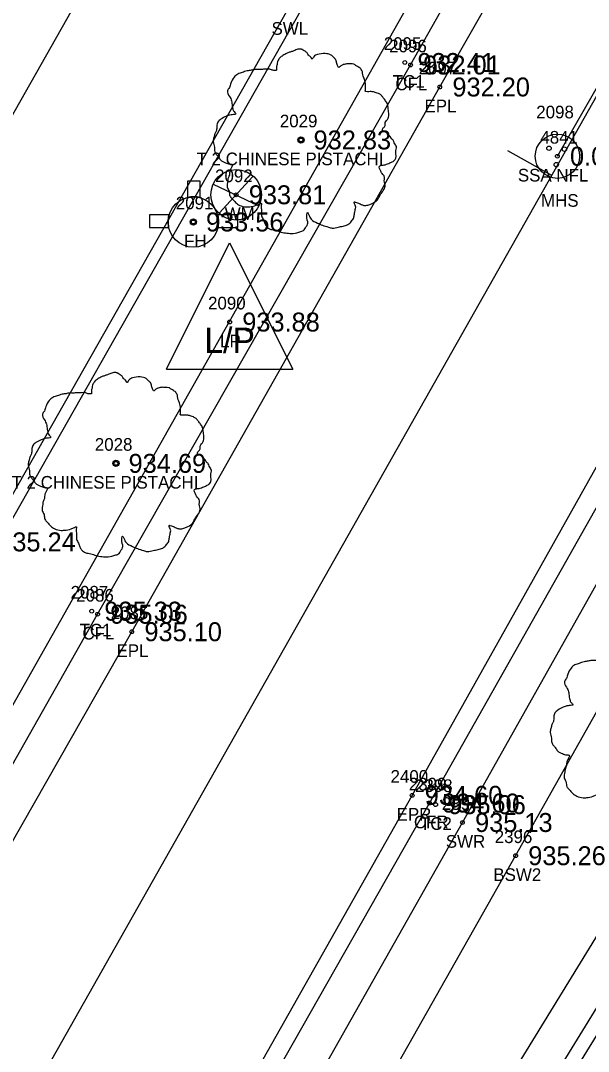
# Model space of a CAD drawing. Extents: x 1575382 to 1578175, y 1099175 to 1101955.
# Drawn here: x 1576681 to 1576726, y 1100044.8 to 1100126.4 of the extents above; entities that cross this region are included whole.
import ezdxf

# ---------------------------------------------------------------- set-up
doc = ezdxf.new("R2010")
doc.units = 0
for name, color, linetype in [('RD_EX_Conc', 7, 'Continuous'), ('RD_EX_Conc_txCode', 7, 'Continuous'), ('RD_EX_DR_Inlet', 7, 'Continuous'), ('RD_EX_Fence_Other', 7, 'Continuous'), ('RD_EX_Misc', 7, 'Continuous'), ('RD_EX_Road', 7, 'Continuous'), ('RD_EX_Road_txCode', 7, 'Continuous'), ('RD_EX_TX_Conc_ELEV', 7, 'Continuous'), ('RD_EX_TX_Road_ELEV', 7, 'Continuous'), ('RD_EX_TX_UT_ELEV', 7, 'Continuous'), ('RD_EX_TX_VEG_ELEV', 7, 'Continuous'), ('RD_EX_UT', 7, 'Continuous'), ('RD_EX_UT_txCode', 7, 'Continuous'), ('RD_EX_VEG', 7, 'Continuous'), ('RD_EX_VEG_txCode', 7, 'Continuous'), ('RD_HC_Cl', 7, 'Continuous'), ('RD_HC_Data_Tic', 7, 'Continuous'), ('RD_SMD_Locator', 7, 'Continuous')]:
    doc.layers.add(name, color=color, linetype=linetype)

msp = doc.modelspace()

# ---------------------------------------------------------------- linework, layer by layer
at = {"layer": 'RD_EX_Conc'}
for points in [[(1576537.526, 1099904.469), (1576543.864, 1099909.524), (1576562.156, 1099910.987), (1576591.509, 1099962.437), (1576615.66, 1100005.023), (1576615.66, 1100005.023), (1576639.955, 1100047.654), (1576665.605, 1100092.866), (1576689.568, 1100135.166), (1576714.68, 1100179.661), (1576738.987, 1100222.526), (1576763.599, 1100265.874), (1576774.843, 1100284.485), (1576788.688, 1100308.171), (1576806.144, 1100353.343), (1576815.02, 1100384.279), (1576820.349, 1100399.915), (1576825.225, 1100406.934), (1576832.152, 1100418.175), (1576835.036, 1100423.107), (1576847.134, 1100416.346), (1576868.436, 1100408.229), (1576872.091, 1100412.695)], [(1576592.247, 1099913.589), (1576580.198, 1099912.487), (1576604.174, 1099954.859), (1576628.847, 1099997.887), (1576628.847, 1099997.887), (1576652.81, 1100040.468), (1576678.277, 1100085.173), (1576702.194, 1100127.32), (1576727.433, 1100172.039), (1576752.103, 1100215.386), (1576776.492, 1100258.763), (1576787.999, 1100277.344), (1576801.961, 1100301.42), (1576820.181, 1100348.297), (1576829.188, 1100379.588), (1576833.875, 1100393.406), (1576838.317, 1100402.428), (1576861.822, 1100391.113)], [(1576569.868, 1099888.686), (1576574.844, 1099890.862), (1576574.844, 1099890.862), (1576579.65, 1099894.152), (1576584.72, 1099899.292), (1576592.679, 1099913.301), (1576613.452, 1099949.723), (1576638.024, 1099992.781), (1576638.024, 1099992.781), (1576662.599, 1100036.053), (1576687.141, 1100079.444), (1576711.907, 1100122.93), (1576736.416, 1100166.347), (1576761.24, 1100209.96), (1576785.667, 1100253.173), (1576809.571, 1100296.248), (1576834.314, 1100340.558), (1576852.459, 1100373.219), (1576852.459, 1100373.219), (1576859.244, 1100385.101)], [(1576664.483, 1099978.734), (1576688.587, 1100020.786), (1576713.4, 1100064.494), (1576739.812, 1100111.259), (1576742.954, 1100115.664), (1576746.942, 1100119.009)], [(1576604.877, 1099870.264), (1576606.176, 1099869.972), (1576617.178, 1099889.586), (1576642.123, 1099933.618), (1576667.46, 1099977.419), (1576667.46, 1099977.419), (1576691.066, 1100018.787), (1576716.011, 1100062.956), (1576735.124, 1100096.928), (1576741.874, 1100105.044), (1576743.621, 1100107.754)], [(1576611.554, 1099868.428), (1576613.247, 1099872.406), (1576617.21, 1099879.286), (1576621.441, 1099887.05), (1576646.337, 1099930.819), (1576671.483, 1099974.604), (1576671.483, 1099974.604), (1576695.542, 1100016.682), (1576720.221, 1100060.326), (1576739.554, 1100094.658), (1576745.882, 1100101.997), (1576748.748, 1100106.27)]]:
    msp.add_lwpolyline(points, dxfattribs=at)
at = {"layer": 'RD_EX_DR_Inlet'}
for centre, radius in [((1576723.525, 1100115.704), 1.75), ((1576722.86, 1100116.334), 0.175), ((1576724.084, 1100116.264), 0.175), ((1576723.437, 1100115.039), 0.175)]:
    msp.add_circle(centre, radius, dxfattribs=at)
at = {"layer": 'RD_EX_Fence_Other'}
msp.add_lwpolyline([(1576679.251, 1099869.09), (1576645.16, 1099889.942), (1576639.542, 1099895.597), (1576638.955, 1099903.536), (1576642.17, 1099910.834), (1576742.455, 1100074.012)], dxfattribs=at)
at = {"layer": 'RD_EX_Misc'}
msp.add_lwpolyline([(1576682.856, 1099868.559), (1576662.275, 1099880.956), (1576644.684, 1099891.532), (1576640.031, 1099896.906), (1576640.013, 1099902.654), (1576645.377, 1099914.364), (1576654.842, 1099929.018), (1576680.046, 1099970.191), (1576705.641, 1100012.054), (1576731.304, 1100053.647), (1576749.148, 1100082.966)], dxfattribs=at)
at = {"layer": 'RD_EX_Road'}
for points in [[(1576574.844, 1099890.862), (1576581.171, 1099887.16), (1576595.394, 1099911.974), (1576615.874, 1099948.174), (1576640.557, 1099991.404), (1576640.557, 1099991.404), (1576664.878, 1100034.189), (1576689.843, 1100078.058), (1576714.218, 1100121.186), (1576739.079, 1100164.658), (1576764.147, 1100209.109), (1576788.309, 1100251.8), (1576812.145, 1100294.456), (1576837.057, 1100339.374), (1576855.378, 1100371.527), (1576853.98, 1100372.475), (1576862.984, 1100388.862), (1576865.16, 1100391.948), (1576873.145, 1100402.798), (1576877.449, 1100410.316)], [(1576663.307, 1099979.534), (1576687.432, 1100021.526), (1576712.032, 1100065.104), (1576738.416, 1100112.144), (1576760.611, 1100151.412), (1576785.777, 1100195.961), (1576800.589, 1100221.872), (1576817.543, 1100252.084), (1576858.248, 1100324.631), (1576880.454, 1100364.005), (1576883.5, 1100369.448), (1576896.98, 1100397.709)]]:
    msp.add_lwpolyline(points, dxfattribs=at)
at = {"layer": 'RD_EX_UT'}
for p, q in [((1576696.754, 1100111.195), (1576699.421, 1100114.092)), ((1576694.258, 1100113.722), (1576694.258, 1100112.448)), ((1576695.259, 1100113.722), (1576694.258, 1100113.722)), ((1576695.259, 1100112.426), (1576695.259, 1100113.722)), ((1576696.272, 1100113.49), (1576699.903, 1100111.778)), ((1576692.8, 1100111.074), (1576691.242, 1100111.074)), ((1576691.242, 1100111.074), (1576691.242, 1100110.074)), ((1576698.242, 1100111.074), (1576696.632, 1100111.074)), ((1576698.242, 1100110.074), (1576698.242, 1100111.074)), ((1576691.242, 1100110.074), (1576692.762, 1100110.074)), ((1576696.67, 1100110.074), (1576698.242, 1100110.074)), ((1576692.588, 1100098.852), (1576697.588, 1100108.852)), ((1576697.588, 1100108.852), (1576702.588, 1100098.852)), ((1576692.588, 1100098.852), (1576702.588, 1100098.852))]:
    msp.add_line(p, q, dxfattribs=at)
msp.add_lwpolyline([(1576723.525, 1100115.704), (1576774.135, 1100203.854), (1576809.307, 1100265.953), (1576936.551, 1100489.795)], dxfattribs=at)
for centre, radius in [((1576698.106, 1100112.653), 2), ((1576694.716, 1100110.501), 2), ((1576694.716, 1100110.501), 0.25)]:
    msp.add_circle(centre, radius, dxfattribs=at)
for start, end in [(74.24553, 103.21276), (163.3387, 192.31502), (347.68498, 16.6613)]:
    msp.add_arc((1576694.716, 1100110.501), 2, start, end, dxfattribs=at)
at = {"layer": 'RD_EX_VEG'}
for points in [[(1576857.287, 1100385.555), (1576853.725, 1100387.584), (1576857.137, 1100393.159), (1576838.521, 1100401.595), (1576823.142, 1100348.953), (1576803.691, 1100301.627), (1576767.36, 1100240.355), (1576582.077, 1099913.71), (1576591.587, 1099914.9), (1576857.287, 1100385.555)], [(1576677.215, 1099867.172), (1576638.056, 1099891.643), (1576635.862, 1099906.003), (1576755.277, 1100100.621), (1576767.632, 1100094.218)]]:
    msp.add_lwpolyline(points, dxfattribs=at)
for centre, radius in [((1576703.23, 1100116.994), 0.25), ((1576703.218, 1100116.975), 0.0001), ((1576688.59, 1100091.388), 0.25), ((1576688.577, 1100091.369), 0.0001)]:
    msp.add_circle(centre, radius, dxfattribs=at)
for points in [[(1576703.362, 1100124.161), (1576703.062, 1100124.186), (1576702.738, 1100124.086), (1576702.488, 1100123.986), (1576702.263, 1100123.911), (1576702.038, 1100123.811), (1576701.738, 1100123.636), (1576701.513, 1100123.436), (1576701.388, 1100123.186), (1576701.338, 1100122.961), (1576701.288, 1100122.687), (1576701.288, 1100122.512), (1576701.163, 1100122.487), (1576701.013, 1100122.512), (1576700.763, 1100122.587), (1576700.514, 1100122.587), (1576700.264, 1100122.587), (1576699.914, 1100122.562), (1576699.564, 1100122.562), (1576699.289, 1100122.512), (1576698.964, 1100122.462), (1576698.589, 1100122.337), (1576698.24, 1100122.212), (1576697.94, 1100121.962), (1576697.69, 1100121.487), (1576697.565, 1100121.137), (1576697.415, 1100120.887), (1576697.565, 1100120.438), (1576697.74, 1100120.088), (1576697.765, 1100119.888), (1576697.84, 1100119.463), (1576697.94, 1100119.238), (1576698.065, 1100119.038), (1576697.99, 1100119.013), (1576697.615, 1100118.963), (1576697.315, 1100118.863), (1576696.89, 1100118.638), (1576696.665, 1100118.413), (1576696.565, 1100118.089), (1576696.54, 1100117.739), (1576696.44, 1100117.539), (1576696.365, 1100117.264), (1576696.34, 1100117.189), (1576696.29, 1100116.864), (1576696.39, 1100116.414), (1576696.415, 1100116.064), (1576696.54, 1100115.84), (1576696.69, 1100115.665), (1576696.865, 1100115.415), (1576697.265, 1100115.19), (1576697.59, 1100115.09), (1576697.79, 1100115.065), (1576697.615, 1100114.565), (1576697.565, 1100114.215), (1576697.44, 1100113.815), (1576697.44, 1100113.741), (1576697.39, 1100113.266), (1576697.54, 1100112.941), (1576697.615, 1100112.566), (1576697.79, 1100112.341), (1576698.065, 1100112.041), (1576698.389, 1100111.816), (1576698.889, 1100111.691), (1576699.289, 1100111.716), (1576699.864, 1100111.891), (1576700.114, 1100111.966), (1576700.089, 1100111.791), (1576700.114, 1100111.416), (1576700.114, 1100110.992), (1576700.264, 1100110.667), (1576700.364, 1100110.392), (1576700.514, 1100110.142), (1576700.838, 1100109.917), (1576701.238, 1100109.842), (1576701.663, 1100109.692), (1576702.113, 1100109.617), (1576702.613, 1100109.592), (1576703.212, 1100109.742), (1576703.487, 1100109.867), (1576703.587, 1100110.042), (1576703.787, 1100110.417), (1576703.737, 1100110.642), (1576703.762, 1100111.242), (1576703.862, 1100111.067), (1576704.037, 1100110.717), (1576704.537, 1100110.417), (1576704.937, 1100110.242), (1576705.411, 1100110.092), (1576705.711, 1100110.017), (1576706.186, 1100110.092), (1576706.561, 1100110.167), (1576706.936, 1100110.292), (1576707.236, 1100110.567), (1576707.411, 1100110.842), (1576707.461, 1100111.117), (1576707.535, 1100111.491), (1576707.585, 1100111.666)], [(1576707.585, 1100111.666), (1576707.511, 1100111.841), (1576707.461, 1100112.091), (1576707.535, 1100112.066), (1576707.71, 1100112.016), (1576707.985, 1100111.891), (1576708.21, 1100111.816), (1576708.535, 1100111.841), (1576708.81, 1100111.941), (1576709.26, 1100112.216), (1576709.535, 1100112.691), (1576709.809, 1100113.091), (1576709.884, 1100113.416), (1576709.834, 1100113.641), (1576709.809, 1100114.14), (1576709.61, 1100114.39), (1576709.56, 1100114.515), (1576709.46, 1100114.915), (1576709.535, 1100114.965), (1576709.809, 1100115.015), (1576710.184, 1100115.14), (1576710.459, 1100115.265), (1576710.684, 1100115.44), (1576710.759, 1100115.665), (1576710.734, 1100116.064), (1576710.784, 1100116.464), (1576710.709, 1100116.614), (1576710.609, 1100116.764), (1576710.534, 1100116.964), (1576710.384, 1100117.114), (1576710.284, 1100117.264), (1576710.184, 1100117.364), (1576710.059, 1100117.514), (1576709.884, 1100117.639), (1576709.735, 1100117.689), (1576709.685, 1100117.839), (1576709.834, 1100118.039), (1576709.884, 1100118.139), (1576709.909, 1100118.363), (1576710.134, 1100118.713), (1576710.184, 1100119.113), (1576710.134, 1100119.538), (1576710.084, 1100119.813), (1576709.934, 1100120.088), (1576709.735, 1100120.338), (1576709.61, 1100120.513), (1576709.435, 1100120.637), (1576709.11, 1100120.762), (1576708.86, 1100120.812), (1576708.51, 1100120.812), (1576708.31, 1100120.862), (1576708.335, 1100120.912), (1576708.335, 1100121.062), (1576708.335, 1100121.337), (1576708.26, 1100121.787), (1576708.11, 1100122.287), (1576708.11, 1100122.312), (1576708.01, 1100122.562), (1576707.785, 1100122.762), (1576707.61, 1100122.861), (1576707.411, 1100122.986), (1576707.161, 1100123.011), (1576706.861, 1100123.011), (1576706.586, 1100122.961), (1576706.386, 1100122.861), (1576706.211, 1100122.737), (1576706.136, 1100122.886), (1576706.036, 1100123.186), (1576705.986, 1100123.336), (1576705.836, 1100123.511), (1576705.611, 1100123.711), (1576705.161, 1100123.836), (1576704.537, 1100123.761), (1576704.237, 1100123.561), (1576704.087, 1100123.386), (1576704.037, 1100123.511), (1576703.837, 1100123.711), (1576703.737, 1100123.886), (1576703.562, 1100124.011), (1576703.412, 1100124.111), (1576703.312, 1100124.161)], [(1576688.722, 1100098.555), (1576688.422, 1100098.58), (1576688.097, 1100098.48), (1576687.847, 1100098.38), (1576687.622, 1100098.305), (1576687.397, 1100098.205), (1576687.097, 1100098.03), (1576686.872, 1100097.83), (1576686.747, 1100097.58), (1576686.697, 1100097.355), (1576686.647, 1100097.081), (1576686.647, 1100096.906), (1576686.523, 1100096.881), (1576686.373, 1100096.906), (1576686.123, 1100096.981), (1576685.873, 1100096.981), (1576685.623, 1100096.981), (1576685.273, 1100096.956), (1576684.923, 1100096.956), (1576684.648, 1100096.906), (1576684.323, 1100096.856), (1576683.949, 1100096.731), (1576683.599, 1100096.606), (1576683.299, 1100096.356), (1576683.049, 1100095.881), (1576682.924, 1100095.531), (1576682.774, 1100095.281), (1576682.924, 1100094.832), (1576683.099, 1100094.482), (1576683.124, 1100094.282), (1576683.199, 1100093.857), (1576683.299, 1100093.632), (1576683.424, 1100093.432), (1576683.349, 1100093.407), (1576682.974, 1100093.357), (1576682.674, 1100093.257), (1576682.249, 1100093.032), (1576682.024, 1100092.807), (1576681.924, 1100092.482), (1576681.9, 1100092.133), (1576681.8, 1100091.933), (1576681.725, 1100091.658), (1576681.7, 1100091.583), (1576681.65, 1100091.258), (1576681.75, 1100090.808), (1576681.775, 1100090.458), (1576681.9, 1100090.233), (1576682.049, 1100090.059), (1576682.224, 1100089.809), (1576682.624, 1100089.584), (1576682.949, 1100089.484), (1576683.149, 1100089.459), (1576682.974, 1100088.959), (1576682.924, 1100088.609), (1576682.799, 1100088.209), (1576682.799, 1100088.134), (1576682.749, 1100087.66), (1576682.899, 1100087.335), (1576682.974, 1100086.96), (1576683.149, 1100086.735), (1576683.424, 1100086.435), (1576683.749, 1100086.21), (1576684.249, 1100086.085), (1576684.648, 1100086.11), (1576685.223, 1100086.285), (1576685.473, 1100086.36), (1576685.448, 1100086.185), (1576685.473, 1100085.81), (1576685.473, 1100085.386), (1576685.623, 1100085.061), (1576685.723, 1100084.786), (1576685.873, 1100084.536), (1576686.198, 1100084.311), (1576686.597, 1100084.236), (1576687.022, 1100084.086), (1576687.472, 1100084.011), (1576687.972, 1100083.986), (1576688.572, 1100084.136), (1576688.846, 1100084.261), (1576688.946, 1100084.436), (1576689.146, 1100084.811), (1576689.096, 1100085.036), (1576689.121, 1100085.636), (1576689.221, 1100085.461), (1576689.396, 1100085.111), (1576689.896, 1100084.811), (1576690.296, 1100084.636), (1576690.771, 1100084.486), (1576691.071, 1100084.411), (1576691.545, 1100084.486), (1576691.92, 1100084.561), (1576692.295, 1100084.686), (1576692.595, 1100084.961), (1576692.77, 1100085.236), (1576692.82, 1100085.511), (1576692.895, 1100085.885), (1576692.945, 1100086.06)], [(1576692.945, 1100086.06), (1576692.87, 1100086.235), (1576692.82, 1100086.485), (1576692.895, 1100086.46), (1576693.07, 1100086.41), (1576693.345, 1100086.285), (1576693.569, 1100086.21), (1576693.894, 1100086.235), (1576694.169, 1100086.335), (1576694.619, 1100086.61), (1576694.894, 1100087.085), (1576695.169, 1100087.485), (1576695.244, 1100087.81), (1576695.194, 1100088.034), (1576695.169, 1100088.534), (1576694.969, 1100088.784), (1576694.919, 1100088.909), (1576694.819, 1100089.309), (1576694.894, 1100089.359), (1576695.169, 1100089.409), (1576695.544, 1100089.534), (1576695.818, 1100089.659), (1576696.043, 1100089.834), (1576696.118, 1100090.059), (1576696.093, 1100090.458), (1576696.143, 1100090.858), (1576696.068, 1100091.008), (1576695.968, 1100091.158), (1576695.893, 1100091.358), (1576695.743, 1100091.508), (1576695.644, 1100091.658), (1576695.544, 1100091.758), (1576695.419, 1100091.908), (1576695.244, 1100092.033), (1576695.094, 1100092.083), (1576695.044, 1100092.233), (1576695.194, 1100092.433), (1576695.244, 1100092.532), (1576695.269, 1100092.757), (1576695.494, 1100093.107), (1576695.544, 1100093.507), (1576695.494, 1100093.932), (1576695.444, 1100094.207), (1576695.294, 1100094.482), (1576695.094, 1100094.732), (1576694.969, 1100094.906), (1576694.794, 1100095.031), (1576694.469, 1100095.156), (1576694.219, 1100095.206), (1576693.869, 1100095.206), (1576693.669, 1100095.256), (1576693.694, 1100095.306), (1576693.694, 1100095.456), (1576693.694, 1100095.731), (1576693.619, 1100096.181), (1576693.469, 1100096.681), (1576693.469, 1100096.706), (1576693.369, 1100096.956), (1576693.145, 1100097.155), (1576692.97, 1100097.255), (1576692.77, 1100097.38), (1576692.52, 1100097.405), (1576692.22, 1100097.405), (1576691.945, 1100097.355), (1576691.745, 1100097.255), (1576691.57, 1100097.13), (1576691.495, 1100097.28), (1576691.395, 1100097.58), (1576691.345, 1100097.73), (1576691.195, 1100097.905), (1576690.971, 1100098.105), (1576690.521, 1100098.23), (1576689.896, 1100098.155), (1576689.596, 1100097.955), (1576689.446, 1100097.78), (1576689.396, 1100097.905), (1576689.196, 1100098.105), (1576689.096, 1100098.28), (1576688.921, 1100098.405), (1576688.772, 1100098.505), (1576688.672, 1100098.555)], [(1576730.034, 1100077.38), (1576729.734, 1100077.405), (1576729.409, 1100077.305), (1576729.16, 1100077.205), (1576728.935, 1100077.13), (1576728.71, 1100077.03), (1576728.41, 1100076.856), (1576728.185, 1100076.656), (1576728.06, 1100076.406), (1576728.01, 1100076.181), (1576727.96, 1100075.906), (1576727.96, 1100075.731), (1576727.835, 1100075.706), (1576727.685, 1100075.731), (1576727.435, 1100075.806), (1576727.185, 1100075.806), (1576726.935, 1100075.806), (1576726.586, 1100075.781), (1576726.236, 1100075.781), (1576725.961, 1100075.731), (1576725.636, 1100075.681), (1576725.261, 1100075.556), (1576724.911, 1100075.431), (1576724.612, 1100075.181), (1576724.362, 1100074.706), (1576724.237, 1100074.357), (1576724.087, 1100074.107), (1576724.237, 1100073.657), (1576724.412, 1100073.307), (1576724.437, 1100073.107), (1576724.512, 1100072.682), (1576724.612, 1100072.457), (1576724.736, 1100072.257), (1576724.662, 1100072.233), (1576724.287, 1100072.183), (1576723.987, 1100072.083), (1576723.562, 1100071.858), (1576723.337, 1100071.633), (1576723.237, 1100071.308), (1576723.212, 1100070.958), (1576723.112, 1100070.758), (1576723.037, 1100070.483), (1576723.012, 1100070.408), (1576722.962, 1100070.083), (1576723.062, 1100069.634), (1576723.087, 1100069.284), (1576723.212, 1100069.059), (1576723.362, 1100068.884), (1576723.537, 1100068.634), (1576723.937, 1100068.409), (1576724.262, 1100068.309), (1576724.462, 1100068.284), (1576724.287, 1100067.784), (1576724.237, 1100067.435), (1576724.112, 1100067.035), (1576724.112, 1100066.96), (1576724.062, 1100066.485), (1576724.212, 1100066.16), (1576724.287, 1100065.785), (1576724.462, 1100065.56), (1576724.736, 1100065.261), (1576725.061, 1100065.036), (1576725.561, 1100064.911), (1576725.961, 1100064.936), (1576726.536, 1100065.111), (1576726.786, 1100065.186), (1576726.761, 1100065.011), (1576726.786, 1100064.636), (1576726.786, 1100064.211), (1576726.935, 1100063.886), (1576727.035, 1100063.611), (1576727.185, 1100063.361), (1576727.51, 1100063.137), (1576727.91, 1100063.062), (1576728.335, 1100062.912), (1576728.785, 1100062.837), (1576729.284, 1100062.812), (1576729.884, 1100062.962), (1576730.159, 1100063.087), (1576730.259, 1100063.261), (1576730.459, 1100063.636), (1576730.409, 1100063.861), (1576730.434, 1100064.461), (1576730.534, 1100064.286), (1576730.709, 1100063.936), (1576731.209, 1100063.636), (1576731.608, 1100063.461), (1576732.083, 1100063.311), (1576732.383, 1100063.236), (1576732.858, 1100063.311), (1576733.233, 1100063.386), (1576733.608, 1100063.511), (1576733.907, 1100063.786), (1576734.082, 1100064.061), (1576734.132, 1100064.336), (1576734.207, 1100064.711), (1576734.257, 1100064.886)]]:
    msp.add_spline(points, degree=3, dxfattribs=at)
at = {"layer": 'RD_HC_Cl'}
msp.add_line((1576639.689, 1099966.694), (1576888.29, 1100406.318), dxfattribs=at)
at = {"layer": 'RD_HC_Data_Tic'}
msp.add_line((1576723.087, 1100114.176), (1576719.606, 1100116.145), dxfattribs=at)
at = {"layer": 'RD_SMD_Locator'}
for centre, radius in [((1576711.458, 1100123.123), 0.15), ((1576711.907, 1100122.93), 0.15), ((1576714.218, 1100121.186), 0.15), ((1576703.23, 1100116.994), 0.15), ((1576723.525, 1100115.704), 0.15), ((1576723.525, 1100115.704), 0.001), ((1576698.106, 1100112.653), 0.15), ((1576694.716, 1100110.501), 0.15), ((1576697.588, 1100102.577), 0.15), ((1576688.59, 1100091.388), 0.15), ((1576686.674, 1100079.686), 0.15), ((1576687.141, 1100079.444), 0.15), ((1576689.843, 1100078.058), 0.15), ((1576712.032, 1100065.104), 0.15), ((1576713.4, 1100064.494), 0.15), ((1576713.89, 1100064.369), 0.15), ((1576716.011, 1100062.956), 0.15), ((1576720.221, 1100060.326), 0.15)]:
    msp.add_circle(centre, radius, dxfattribs=at)

# ---------------------------------------------------------------- texts
at = {"layer": 'RD_EX_Conc_txCode'}
for s, p in [('SWL', (1576700.903, 1100125.32)), ('2095', (1576709.788, 1100124.123)), ('2096', (1576710.214, 1100123.93)), ('TC1', (1576710.497, 1100121.123)), ('CFL', (1576710.702, 1100120.93)), ('2087', (1576685.005, 1100080.686)), ('2086', (1576685.448, 1100080.444)), ('TC1', (1576685.714, 1100077.686)), ('CFL', (1576685.937, 1100077.444)), ('2399', (1576711.77, 1100065.494)), ('2398', (1576712.26, 1100065.369)), ('2397', (1576714.381, 1100063.956)), ('CFR', (1576712.172, 1100062.494)), ('TC2', (1576712.646, 1100062.369)), ('SWR', (1576714.696, 1100060.956)), ('2396', (1576718.568, 1100061.326)), ('BSW2', (1576718.458, 1100058.326))]:
    msp.add_text(s, height=1, dxfattribs=at).set_placement(p)
at = {"layer": 'RD_EX_Road_txCode'}
for s, p in [('2097', (1576712.548, 1100122.186)), ('EPL', (1576713.013, 1100119.186)), ('2085', (1576688.174, 1100079.058)), ('EPL', (1576688.638, 1100076.058)), ('2400', (1576710.323, 1100066.104)), ('EPR', (1576710.803, 1100063.104))]:
    msp.add_text(s, height=1, dxfattribs=at).set_placement(p)
at = {"layer": 'RD_EX_TX_Conc_ELEV'}
for s, p in [('932.41', (1576712.458, 1100122.373)), ('932.01', (1576712.907, 1100122.18)), ('935.24', (1576679.277, 1100084.423)), ('935.33', (1576687.674, 1100078.936)), ('935.06', (1576688.141, 1100078.694)), ('934.60', (1576714.4, 1100063.744)), ('935.06', (1576714.89, 1100063.619)), ('935.13', (1576717.011, 1100062.206)), ('935.26', (1576721.221, 1100059.576))]:
    msp.add_text(s, height=1.5, dxfattribs=at).set_placement(p)
at = {"layer": 'RD_EX_TX_Road_ELEV'}
for s, p in [('932.20', (1576715.218, 1100120.436)), ('935.10', (1576690.843, 1100077.308)), ('934.60', (1576713.032, 1100064.354))]:
    msp.add_text(s, height=1.5, dxfattribs=at).set_placement(p)
at = {"layer": 'RD_EX_TX_UT_ELEV'}
for s, p in [('0.00', (1576724.525, 1100114.954)), ('933.81', (1576699.106, 1100111.903)), ('933.56', (1576695.716, 1100109.751)), ('933.88', (1576698.588, 1100101.827))]:
    msp.add_text(s, height=1.5, dxfattribs=at).set_placement(p)
at = {"layer": 'RD_EX_TX_VEG_ELEV'}
for s, p in [('932.83', (1576704.23, 1100116.244)), ('934.69', (1576689.59, 1100090.638))]:
    msp.add_text(s, height=1.5, dxfattribs=at).set_placement(p)
at = {"layer": 'RD_EX_UT'}
msp.add_text('L/P', height=2, dxfattribs=at).set_placement((1576695.58, 1100100.134))
at = {"layer": 'RD_EX_UT_txCode'}
for s, p in [('2098', (1576721.855, 1100118.704)), ('4841', (1576722.178, 1100116.704)), ('2092', (1576696.437, 1100113.653)), ('SSA NFL', (1576720.399, 1100113.704)), ('2091', (1576693.33, 1100111.501)), ('MHS', (1576722.233, 1100111.704)), ('WM', (1576697.2, 1100110.653)), ('FH', (1576693.983, 1100108.501)), ('2090', (1576695.88, 1100103.577)), ('LP', (1576696.832, 1100100.577))]:
    msp.add_text(s, height=1, dxfattribs=at).set_placement(p)
at = {"layer": 'RD_EX_VEG_txCode'}
for s, p in [('2029', (1576701.561, 1100117.994)), ('T 2 CHINESE PISTACHI', (1576694.971, 1100114.994)), ('2028', (1576686.92, 1100092.388)), ('T 2 CHINESE PISTACHI', (1576680.33, 1100089.388))]:
    msp.add_text(s, height=1, dxfattribs=at).set_placement(p)

doc.saveas('drawing.dxf')
